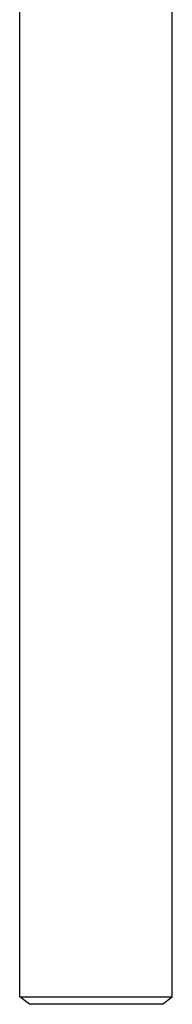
# Model space of a CAD drawing. Header units: inches. Extents: x 24 to 1128, y -69 to 748.
# Tile 496 of 656: x 584.59 to 587.47, y 395.78 to 414.38. Entities that reach past the tile are written whole.
import ezdxf

# ---------------------------------------------------------------- set-up
doc = ezdxf.new("R2010")
doc.units = ezdxf.units.IN
doc.header["$LTSCALE"] = 32
doc.header["$MEASUREMENT"] = 0
doc.layers.add('Visible (ANSI)', color=7, linetype='Continuous', lineweight=30)

msp = doc.modelspace()

# ---------------------------------------------------------------- linework, layer by layer
at = {"layer": 'Visible (ANSI)'}
for p, q in [((584.59313, 395.91659), (584.59313, 425.71825)), ((587.46813, 395.91659), (587.46813, 425.71825)), ((584.59313, 395.91659), (587.46813, 395.91659)), ((584.77613, 395.77617), (584.59313, 395.91659)), ((587.28513, 395.77617), (587.46813, 395.91659)), ((587.28513, 395.77617), (584.77613, 395.77617))]:
    msp.add_line(p, q, dxfattribs=at)

doc.saveas('drawing.dxf')
